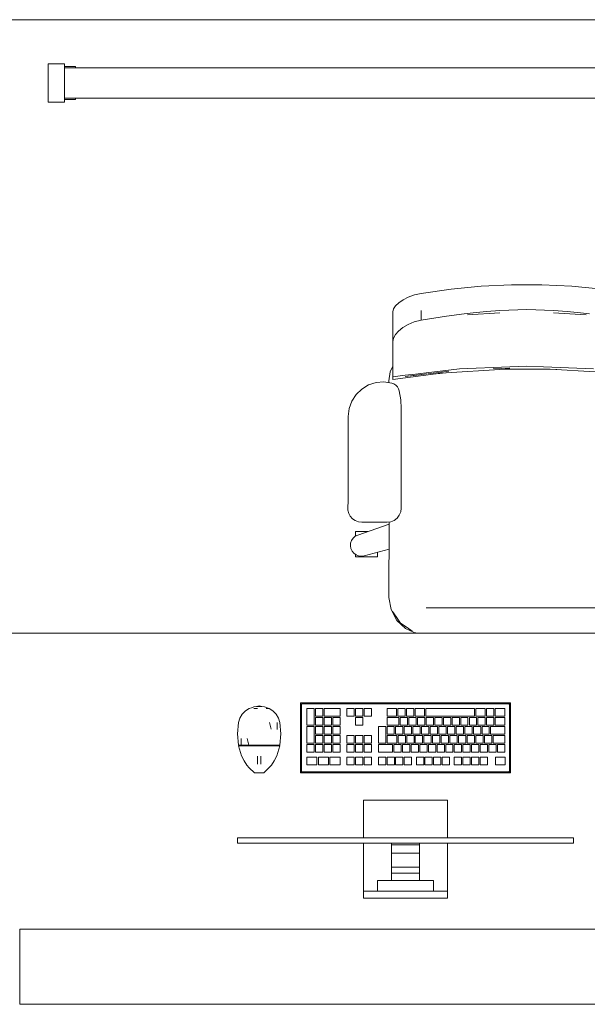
# Model space of a CAD drawing. Header units: millimetres. Extents: x 321 to 585, y -277 to 9.
# Tile 536 of 656: x 351.82 to 353.88, y -135.64 to -132.06. Entities that reach past the tile are written whole.
import ezdxf

# ---------------------------------------------------------------- set-up
doc = ezdxf.new("R2010")
doc.units = ezdxf.units.MM
doc.header["$MEASUREMENT"] = 0
doc.layers.get('0').update_dxf_attribs({"lineweight": 18})
for name, color, linetype, lineweight in [('IFC-Elemento construtivo genérico-Contorno', 253, 'Continuous', 5), ('IFC-Elemento de mobília-Contorno', 152, 'Continuous', 5), ('IFC-Janela-Contorno', 142, 'Continuous', 5), ('IFC-Laje-Contorno', 134, 'Continuous', 5), ('IFC-Viga-Contorno', 66, 'Continuous', 5)]:
    doc.layers.add(name, color=color, linetype=linetype, lineweight=lineweight)

msp = doc.modelspace()

# ---------------------------------------------------------------- linework, layer by layer
msp.add_line((375.2952, -132.0604), (344.7747, -132.0604))
at = {"layer": 'IFC-Elemento construtivo genérico-Contorno', "lineweight": 5}
for p, q in [((352.6574, -134.5591), (352.6664, -134.5558)), ((352.6664, -134.5558), (352.676, -134.5542)), ((352.676, -134.5542), (352.6853, -134.5526)), ((352.676, -134.5542), (352.6945, -134.5542)), ((352.6853, -134.5526), (352.6945, -134.5542)), ((352.6945, -134.5542), (352.7041, -134.5558)), ((352.7041, -134.5558), (352.7221, -134.5624)), ((352.8354, -134.5417), (352.8379, -134.5441)), ((352.8354, -134.7957), (352.8354, -134.5417)), ((352.8354, -134.5417), (353.5974, -134.5417)), ((352.8379, -134.5441), (352.8395, -134.5458)), ((352.8386, -134.548), (352.8392, -134.5465)), ((352.8386, -134.548), (352.8389, -134.5472)), ((352.8386, -134.7893), (352.8386, -134.548)), ((352.8389, -134.5472), (352.8392, -134.5465)), ((352.8392, -134.5465), (352.8395, -134.5458)), ((352.8395, -134.5458), (352.8418, -134.5448)), ((352.8395, -134.5458), (352.8409, -134.5452)), ((352.8409, -134.5452), (352.8413, -134.545)), ((352.8413, -134.545), (352.8418, -134.5448)), ((352.8418, -134.5448), (353.5911, -134.5448)), ((353.5911, -134.5448), (353.5919, -134.5452)), ((353.5911, -134.5448), (353.5926, -134.5455)), ((353.5919, -134.5452), (353.5933, -134.5458)), ((353.5926, -134.5455), (353.5933, -134.5458)), ((353.5933, -134.5458), (353.5949, -134.5441)), ((353.5933, -134.5458), (353.5939, -134.5472)), ((353.5933, -134.5458), (353.5942, -134.548)), ((353.5939, -134.5472), (353.5941, -134.5476)), ((353.5941, -134.5476), (353.5942, -134.548)), ((353.5942, -134.7893), (353.5942, -134.548)), ((353.5946, -134.5474), (353.5955, -134.5454)), ((353.5946, -134.5474), (353.5949, -134.5467)), ((353.5949, -134.5441), (353.5974, -134.5417)), ((353.5949, -134.5467), (353.5955, -134.5454)), ((353.5974, -134.7957), (353.5974, -134.5417)), ((352.6151, -134.5971), (352.6233, -134.5829)), ((352.6233, -134.5829), (352.6346, -134.5712)), ((352.6346, -134.5712), (352.639, -134.5684)), ((352.639, -134.5684), (352.6485, -134.5624)), ((352.6485, -134.5624), (352.6574, -134.5591)), ((352.6657, -134.5624), (352.6788, -134.5624)), ((352.6722, -134.5624), (352.6788, -134.5624)), ((352.7113, -134.5624), (352.7188, -134.5624)), ((352.7113, -134.5624), (352.7155, -134.5624)), ((352.7221, -134.5624), (352.7315, -134.5684)), ((352.7315, -134.5684), (352.7359, -134.5712)), ((352.7359, -134.5712), (352.7472, -134.5829)), ((352.7472, -134.5829), (352.7555, -134.5971)), ((352.8582, -134.6227), (352.8582, -134.5623)), ((352.8582, -134.5623), (352.8848, -134.5623)), ((352.8848, -134.6227), (352.8848, -134.5623)), ((352.8896, -134.5901), (352.8896, -134.5623)), ((352.8896, -134.5623), (352.9161, -134.5623)), ((352.8896, -134.5901), (352.9161, -134.5901)), ((352.9161, -134.5901), (352.9161, -134.5623)), ((352.9209, -134.5901), (352.9209, -134.5623)), ((352.9209, -134.5623), (352.9788, -134.5623)), ((352.9209, -134.5901), (352.9788, -134.5901)), ((352.9788, -134.5901), (352.9788, -134.5623)), ((353.0038, -134.5623), (353.0303, -134.5623)), ((353.0038, -134.5901), (353.0038, -134.5623)), ((353.0038, -134.5901), (353.0303, -134.5901)), ((353.0303, -134.5901), (353.0303, -134.5623)), ((353.0352, -134.5623), (353.0617, -134.5623)), ((353.0352, -134.5901), (353.0352, -134.5623)), ((353.0352, -134.5901), (353.0617, -134.5901)), ((353.0617, -134.5901), (353.0617, -134.5623)), ((353.0665, -134.5623), (353.093, -134.5623)), ((353.0665, -134.5901), (353.0665, -134.5623)), ((353.0665, -134.5901), (353.093, -134.5901)), ((353.093, -134.5901), (353.093, -134.5623)), ((353.1495, -134.5901), (353.1495, -134.5623)), ((353.1495, -134.5623), (353.1841, -134.5623)), ((353.1495, -134.5901), (353.1841, -134.5901)), ((353.1841, -134.5901), (353.1841, -134.5623)), ((353.1889, -134.5901), (353.1889, -134.5623)), ((353.1889, -134.5623), (353.2154, -134.5623)), ((353.1889, -134.5901), (353.2154, -134.5901)), ((353.2154, -134.5901), (353.2154, -134.5623)), ((353.2202, -134.5901), (353.2202, -134.5623)), ((353.2202, -134.5623), (353.2468, -134.5623)), ((353.2202, -134.5901), (353.2468, -134.5901)), ((353.2468, -134.5901), (353.2468, -134.5623)), ((353.2516, -134.5901), (353.2516, -134.5623)), ((353.2516, -134.5623), (353.286, -134.5623)), ((353.2516, -134.5901), (353.286, -134.5901)), ((353.286, -134.5901), (353.286, -134.5623)), ((353.2908, -134.5901), (353.2908, -134.5623)), ((353.2908, -134.5623), (353.4666, -134.5623)), ((353.2908, -134.5901), (353.4666, -134.5901)), ((353.4666, -134.5901), (353.4666, -134.5623)), ((353.4715, -134.5901), (353.4715, -134.5623)), ((353.4715, -134.5623), (353.5063, -134.5623)), ((353.4715, -134.5901), (353.5063, -134.5901)), ((353.5063, -134.5901), (353.5063, -134.5623)), ((353.5111, -134.5901), (353.5111, -134.5623)), ((353.5111, -134.5623), (353.5376, -134.5623)), ((353.5111, -134.5901), (353.5376, -134.5901)), ((353.5376, -134.5901), (353.5376, -134.5623)), ((353.5424, -134.5901), (353.5424, -134.5623)), ((353.5424, -134.5623), (353.5772, -134.5623)), ((353.5424, -134.5901), (353.5772, -134.5901)), ((353.5772, -134.5901), (353.5772, -134.5623)), ((352.6068, -134.654), (352.6104, -134.6127)), ((352.6104, -134.6127), (352.6151, -134.5971)), ((352.7227, -134.6127), (352.7283, -134.6367)), ((352.7501, -134.6127), (352.7505, -134.6377)), ((352.7555, -134.5971), (352.7601, -134.6127)), ((352.7601, -134.6127), (352.7637, -134.654)), ((352.8582, -134.6227), (352.8848, -134.6227)), ((352.8582, -134.6878), (352.8582, -134.6275)), ((352.8582, -134.6275), (352.8848, -134.6275)), ((352.8848, -134.6878), (352.8848, -134.6275)), ((352.8896, -134.6227), (352.8896, -134.5949)), ((352.8896, -134.5949), (352.9161, -134.5949)), ((352.8896, -134.6227), (352.9161, -134.6227)), ((352.8896, -134.6553), (352.8896, -134.6275)), ((352.8896, -134.6275), (352.9161, -134.6275)), ((352.9161, -134.6227), (352.9161, -134.5949)), ((352.9161, -134.6553), (352.9161, -134.6275)), ((352.9209, -134.6227), (352.9209, -134.5949)), ((352.9209, -134.5949), (352.9475, -134.5949)), ((352.9209, -134.6227), (352.9475, -134.6227)), ((352.9209, -134.6553), (352.9209, -134.6275)), ((352.9209, -134.6275), (352.9475, -134.6275)), ((352.9475, -134.6227), (352.9475, -134.5949)), ((352.9475, -134.6553), (352.9475, -134.6275)), ((352.9523, -134.6227), (352.9523, -134.5949)), ((352.9523, -134.5949), (352.9788, -134.5949)), ((352.9523, -134.6227), (352.9788, -134.6227)), ((352.9523, -134.6553), (352.9523, -134.6275)), ((352.9523, -134.6275), (352.9788, -134.6275)), ((352.9788, -134.6227), (352.9788, -134.5949)), ((352.9788, -134.6553), (352.9788, -134.6275)), ((353.0352, -134.6227), (353.0352, -134.5949)), ((353.0352, -134.5949), (353.0617, -134.5949)), ((353.0352, -134.6227), (353.0617, -134.6227)), ((353.0617, -134.6227), (353.0617, -134.5949)), ((353.1182, -134.6878), (353.1182, -134.6275)), ((353.1182, -134.6275), (353.1447, -134.6275)), ((353.1447, -134.6878), (353.1447, -134.6275)), ((353.1495, -134.6227), (353.1495, -134.5949)), ((353.1495, -134.5949), (353.1927, -134.5949)), ((353.1495, -134.6227), (353.1927, -134.6227)), ((353.1495, -134.6553), (353.1495, -134.6275)), ((353.1495, -134.6275), (353.176, -134.6275)), ((353.176, -134.6553), (353.176, -134.6275)), ((353.1809, -134.6553), (353.1809, -134.6275)), ((353.1809, -134.6275), (353.2074, -134.6275)), ((353.1927, -134.6227), (353.1927, -134.5949)), ((353.1975, -134.6227), (353.1975, -134.5949)), ((353.1975, -134.5949), (353.2241, -134.5949)), ((353.1975, -134.6227), (353.2241, -134.6227)), ((353.2074, -134.6553), (353.2074, -134.6275)), ((353.2122, -134.6553), (353.2122, -134.6275)), ((353.2122, -134.6275), (353.2387, -134.6275)), ((353.2241, -134.6227), (353.2241, -134.5949)), ((353.2289, -134.6227), (353.2289, -134.5949)), ((353.2289, -134.5949), (353.2554, -134.5949)), ((353.2289, -134.6227), (353.2554, -134.6227)), ((353.2387, -134.6553), (353.2387, -134.6275)), ((353.2436, -134.6553), (353.2436, -134.6275)), ((353.2436, -134.6275), (353.2701, -134.6275)), ((353.2554, -134.6227), (353.2554, -134.5949)), ((353.2602, -134.6227), (353.2602, -134.5949)), ((353.2602, -134.5949), (353.2868, -134.5949)), ((353.2602, -134.6227), (353.2868, -134.6227)), ((353.2701, -134.6553), (353.2701, -134.6275)), ((353.2749, -134.6553), (353.2749, -134.6275)), ((353.2749, -134.6275), (353.3015, -134.6275)), ((353.2868, -134.6227), (353.2868, -134.5949)), ((353.2916, -134.6227), (353.2916, -134.5949)), ((353.2916, -134.5949), (353.3181, -134.5949)), ((353.2916, -134.6227), (353.3181, -134.6227)), ((353.3015, -134.6553), (353.3015, -134.6275)), ((353.3063, -134.6553), (353.3063, -134.6275)), ((353.3063, -134.6275), (353.3328, -134.6275)), ((353.3181, -134.6227), (353.3181, -134.5949)), ((353.323, -134.6227), (353.323, -134.5949)), ((353.323, -134.5949), (353.3495, -134.5949)), ((353.323, -134.6227), (353.3495, -134.6227)), ((353.3328, -134.6553), (353.3328, -134.6275)), ((353.3376, -134.6553), (353.3376, -134.6275)), ((353.3376, -134.6275), (353.3642, -134.6275)), ((353.3495, -134.6227), (353.3495, -134.5949)), ((353.3543, -134.6227), (353.3543, -134.5949)), ((353.3543, -134.5949), (353.3808, -134.5949)), ((353.3543, -134.6227), (353.3808, -134.6227)), ((353.3642, -134.6553), (353.3642, -134.6275)), ((353.369, -134.6553), (353.369, -134.6275)), ((353.369, -134.6275), (353.3955, -134.6275)), ((353.3808, -134.6227), (353.3808, -134.5949)), ((353.3857, -134.6227), (353.3857, -134.5949)), ((353.3857, -134.5949), (353.4122, -134.5949)), ((353.3857, -134.6227), (353.4122, -134.6227)), ((353.3955, -134.6553), (353.3955, -134.6275)), ((353.4003, -134.6553), (353.4003, -134.6275)), ((353.4003, -134.6275), (353.4269, -134.6275)), ((353.4122, -134.6227), (353.4122, -134.5949)), ((353.417, -134.6227), (353.417, -134.5949)), ((353.417, -134.5949), (353.4435, -134.5949)), ((353.417, -134.6227), (353.4435, -134.6227)), ((353.4269, -134.6553), (353.4269, -134.6275)), ((353.4317, -134.6553), (353.4317, -134.6275)), ((353.4317, -134.6275), (353.4582, -134.6275)), ((353.4435, -134.6227), (353.4435, -134.5949)), ((353.4484, -134.6227), (353.4484, -134.5949)), ((353.4484, -134.5949), (353.4749, -134.5949)), ((353.4484, -134.6227), (353.4749, -134.6227)), ((353.4582, -134.6553), (353.4582, -134.6275)), ((353.4631, -134.6553), (353.4631, -134.6275)), ((353.4631, -134.6275), (353.4896, -134.6275)), ((353.4749, -134.6227), (353.4749, -134.5949)), ((353.4797, -134.6227), (353.4797, -134.5949)), ((353.4797, -134.5949), (353.5063, -134.5949)), ((353.4797, -134.6227), (353.5063, -134.6227)), ((353.4896, -134.6553), (353.4896, -134.6275)), ((353.4944, -134.6553), (353.4944, -134.6275)), ((353.4944, -134.6275), (353.5209, -134.6275)), ((353.5063, -134.6227), (353.5063, -134.5949)), ((353.5111, -134.6227), (353.5111, -134.5949)), ((353.5111, -134.5949), (353.5376, -134.5949)), ((353.5111, -134.6227), (353.5376, -134.6227)), ((353.5209, -134.6553), (353.5209, -134.6275)), ((353.5258, -134.6553), (353.5258, -134.6275)), ((353.5258, -134.6275), (353.5772, -134.6275)), ((353.5376, -134.6227), (353.5376, -134.5949)), ((353.5424, -134.6227), (353.5424, -134.5949)), ((353.5424, -134.5949), (353.5772, -134.5949)), ((353.5424, -134.6227), (353.5772, -134.6227)), ((353.5772, -134.6227), (353.5772, -134.5949)), ((353.5772, -134.6553), (353.5772, -134.6275)), ((352.6068, -134.654), (352.6101, -134.6953)), ((352.7604, -134.6953), (352.7637, -134.654)), ((352.8896, -134.6553), (352.9161, -134.6553)), ((352.8896, -134.6878), (352.8896, -134.6601)), ((352.8896, -134.6601), (352.9161, -134.6601)), ((352.9161, -134.6878), (352.9161, -134.6601)), ((352.9209, -134.6553), (352.9475, -134.6553)), ((352.9209, -134.6878), (352.9209, -134.6601)), ((352.9209, -134.6601), (352.9475, -134.6601)), ((352.9475, -134.6878), (352.9475, -134.6601)), ((352.9523, -134.6553), (352.9788, -134.6553)), ((352.9523, -134.6878), (352.9523, -134.6601)), ((352.9523, -134.6601), (352.9788, -134.6601)), ((352.9788, -134.6878), (352.9788, -134.6601)), ((353.0038, -134.6601), (353.0303, -134.6601)), ((353.0038, -134.6878), (353.0038, -134.6601)), ((353.0303, -134.6878), (353.0303, -134.6601)), ((353.0352, -134.6601), (353.0617, -134.6601)), ((353.0352, -134.6878), (353.0352, -134.6601)), ((353.0617, -134.6878), (353.0617, -134.6601)), ((353.0665, -134.6601), (353.093, -134.6601)), ((353.0665, -134.6878), (353.0665, -134.6601)), ((353.093, -134.6878), (353.093, -134.6601)), ((353.1495, -134.6553), (353.176, -134.6553)), ((353.1495, -134.6878), (353.1495, -134.6601)), ((353.1495, -134.6601), (353.1848, -134.6601)), ((353.1809, -134.6553), (353.2074, -134.6553)), ((353.1848, -134.6878), (353.1848, -134.6601)), ((353.1896, -134.6878), (353.1896, -134.6601)), ((353.1896, -134.6601), (353.2162, -134.6601)), ((353.2122, -134.6553), (353.2387, -134.6553)), ((353.2162, -134.6878), (353.2162, -134.6601)), ((353.221, -134.6878), (353.221, -134.6601)), ((353.221, -134.6601), (353.2475, -134.6601)), ((353.2436, -134.6553), (353.2701, -134.6553)), ((353.2475, -134.6878), (353.2475, -134.6601)), ((353.2523, -134.6878), (353.2523, -134.6601)), ((353.2523, -134.6601), (353.2789, -134.6601)), ((353.2749, -134.6553), (353.3015, -134.6553)), ((353.2789, -134.6878), (353.2789, -134.6601)), ((353.2837, -134.6878), (353.2837, -134.6601)), ((353.2837, -134.6601), (353.3102, -134.6601)), ((353.3063, -134.6553), (353.3328, -134.6553)), ((353.3102, -134.6878), (353.3102, -134.6601)), ((353.315, -134.6878), (353.315, -134.6601)), ((353.315, -134.6601), (353.3416, -134.6601)), ((353.3376, -134.6553), (353.3642, -134.6553)), ((353.3416, -134.6878), (353.3416, -134.6601)), ((353.3464, -134.6878), (353.3464, -134.6601)), ((353.3464, -134.6601), (353.3729, -134.6601)), ((353.369, -134.6553), (353.3955, -134.6553)), ((353.3729, -134.6878), (353.3729, -134.6601)), ((353.3778, -134.6878), (353.3778, -134.6601)), ((353.3778, -134.6601), (353.4043, -134.6601)), ((353.4003, -134.6553), (353.4269, -134.6553)), ((353.4043, -134.6878), (353.4043, -134.6601)), ((353.4091, -134.6878), (353.4091, -134.6601)), ((353.4091, -134.6601), (353.4356, -134.6601)), ((353.4317, -134.6553), (353.4582, -134.6553)), ((353.4356, -134.6878), (353.4356, -134.6601)), ((353.4405, -134.6878), (353.4405, -134.6601)), ((353.4405, -134.6601), (353.467, -134.6601)), ((353.4631, -134.6553), (353.4896, -134.6553)), ((353.467, -134.6878), (353.467, -134.6601)), ((353.4718, -134.6878), (353.4718, -134.6601)), ((353.4718, -134.6601), (353.4983, -134.6601)), ((353.4944, -134.6553), (353.5209, -134.6553)), ((353.4983, -134.6878), (353.4983, -134.6601)), ((353.5032, -134.6878), (353.5032, -134.6601)), ((353.5032, -134.6601), (353.5297, -134.6601)), ((353.5258, -134.6553), (353.5772, -134.6553)), ((353.5297, -134.6878), (353.5297, -134.6601)), ((353.5345, -134.6878), (353.5345, -134.6601)), ((353.5345, -134.6601), (353.5772, -134.6601)), ((353.5772, -134.6878), (353.5772, -134.6601)), ((352.6101, -134.6953), (352.6152, -134.6953)), ((352.6104, -134.697), (352.6215, -134.7342)), ((352.6104, -134.697), (352.6204, -134.697)), ((352.612, -134.697), (352.612, -134.6953)), ((352.6145, -134.697), (352.6169, -134.697)), ((352.6152, -134.6953), (352.6202, -134.6953)), ((352.6169, -134.697), (352.6194, -134.697)), ((352.6194, -134.697), (352.6218, -134.697)), ((352.62, -134.6704), (352.6202, -134.6953)), ((352.6202, -134.6953), (352.6339, -134.6953)), ((352.6204, -134.697), (352.6341, -134.697)), ((352.6218, -134.697), (352.6218, -134.6953)), ((352.6285, -134.697), (352.6352, -134.697)), ((352.6339, -134.6953), (352.6477, -134.6953)), ((352.6341, -134.697), (352.6478, -134.697)), ((352.6419, -134.697), (352.6486, -134.697)), ((352.6421, -134.6713), (352.6477, -134.6953)), ((352.6477, -134.6953), (352.6665, -134.6953)), ((352.6478, -134.697), (352.6665, -134.697)), ((352.6578, -134.697), (352.6669, -134.697)), ((352.6665, -134.6953), (352.6853, -134.6953)), ((352.6665, -134.697), (352.6853, -134.697)), ((352.6761, -134.697), (352.6853, -134.697)), ((352.6853, -134.697), (352.6853, -134.6953)), ((352.6853, -134.6953), (352.704, -134.6953)), ((352.6853, -134.697), (352.704, -134.697)), ((352.6853, -134.697), (352.6944, -134.697)), ((352.7036, -134.697), (352.7127, -134.697)), ((352.704, -134.6953), (352.7228, -134.6953)), ((352.704, -134.697), (352.7227, -134.697)), ((352.7219, -134.697), (352.7286, -134.697)), ((352.7227, -134.697), (352.7364, -134.697)), ((352.7228, -134.6953), (352.7366, -134.6953)), ((352.7353, -134.697), (352.742, -134.697)), ((352.7364, -134.697), (352.7501, -134.697)), ((352.7366, -134.6953), (352.7503, -134.6953)), ((352.7487, -134.697), (352.7487, -134.6953)), ((352.7487, -134.697), (352.7511, -134.697)), ((352.7491, -134.7342), (352.7601, -134.697)), ((352.7501, -134.697), (352.7601, -134.697)), ((352.7503, -134.6953), (352.7554, -134.6953)), ((352.7511, -134.697), (352.7536, -134.697)), ((352.7536, -134.697), (352.7551, -134.697)), ((352.7551, -134.697), (352.7568, -134.697)), ((352.7554, -134.6953), (352.7604, -134.6953)), ((352.7585, -134.697), (352.7585, -134.6953)), ((352.8582, -134.6878), (352.8848, -134.6878)), ((352.8582, -134.7204), (352.8582, -134.6927)), ((352.8582, -134.6927), (352.8848, -134.6927)), ((352.8848, -134.7204), (352.8848, -134.6927)), ((352.8896, -134.6878), (352.9161, -134.6878)), ((352.8896, -134.7204), (352.8896, -134.6927)), ((352.8896, -134.6927), (352.9161, -134.6927)), ((352.9161, -134.7204), (352.9161, -134.6927)), ((352.9209, -134.6878), (352.9475, -134.6878)), ((352.9209, -134.7204), (352.9209, -134.6927)), ((352.9209, -134.6927), (352.9475, -134.6927)), ((352.9475, -134.7204), (352.9475, -134.6927)), ((352.9523, -134.6878), (352.9788, -134.6878)), ((352.9523, -134.7204), (352.9523, -134.6927)), ((352.9523, -134.6927), (352.9788, -134.6927)), ((352.9788, -134.7204), (352.9788, -134.6927)), ((353.0038, -134.6878), (353.0303, -134.6878)), ((353.0038, -134.7204), (353.0038, -134.6927)), ((353.0038, -134.6927), (353.0303, -134.6927)), ((353.0303, -134.7204), (353.0303, -134.6927)), ((353.0352, -134.6878), (353.0617, -134.6878)), ((353.0352, -134.7204), (353.0352, -134.6927)), ((353.0352, -134.6927), (353.0617, -134.6927)), ((353.0617, -134.7204), (353.0617, -134.6927)), ((353.0665, -134.6878), (353.093, -134.6878)), ((353.0665, -134.7204), (353.0665, -134.6927)), ((353.0665, -134.6927), (353.093, -134.6927)), ((353.093, -134.7204), (353.093, -134.6927)), ((353.1182, -134.6878), (353.1447, -134.6878)), ((353.1182, -134.7204), (353.1182, -134.6927)), ((353.1182, -134.6927), (353.1696, -134.6927)), ((353.1495, -134.6878), (353.1848, -134.6878)), ((353.1696, -134.7204), (353.1696, -134.6927)), ((353.1744, -134.7204), (353.1744, -134.6927)), ((353.1744, -134.6927), (353.2009, -134.6927)), ((353.1896, -134.6878), (353.2162, -134.6878)), ((353.2009, -134.7204), (353.2009, -134.6927)), ((353.2057, -134.7204), (353.2057, -134.6927)), ((353.2057, -134.6927), (353.2323, -134.6927)), ((353.221, -134.6878), (353.2475, -134.6878)), ((353.2323, -134.7204), (353.2323, -134.6927)), ((353.2371, -134.7204), (353.2371, -134.6927)), ((353.2371, -134.6927), (353.2636, -134.6927)), ((353.2523, -134.6878), (353.2789, -134.6878)), ((353.2636, -134.7204), (353.2636, -134.6927)), ((353.2684, -134.7204), (353.2684, -134.6927)), ((353.2684, -134.6927), (353.295, -134.6927)), ((353.2837, -134.6878), (353.3102, -134.6878)), ((353.295, -134.7204), (353.295, -134.6927)), ((353.2998, -134.7204), (353.2998, -134.6927)), ((353.2998, -134.6927), (353.3263, -134.6927)), ((353.315, -134.6878), (353.3416, -134.6878)), ((353.3263, -134.7204), (353.3263, -134.6927)), ((353.3312, -134.7204), (353.3312, -134.6927)), ((353.3312, -134.6927), (353.3577, -134.6927)), ((353.3464, -134.6878), (353.3729, -134.6878)), ((353.3577, -134.7204), (353.3577, -134.6927)), ((353.3625, -134.7204), (353.3625, -134.6927)), ((353.3625, -134.6927), (353.389, -134.6927)), ((353.3778, -134.6878), (353.4043, -134.6878)), ((353.389, -134.7204), (353.389, -134.6927)), ((353.3939, -134.7204), (353.3939, -134.6927)), ((353.3939, -134.6927), (353.4204, -134.6927)), ((353.4091, -134.6878), (353.4356, -134.6878)), ((353.4204, -134.7204), (353.4204, -134.6927)), ((353.4252, -134.7204), (353.4252, -134.6927)), ((353.4252, -134.6927), (353.4517, -134.6927)), ((353.4405, -134.6878), (353.467, -134.6878)), ((353.4517, -134.7204), (353.4517, -134.6927)), ((353.4566, -134.7204), (353.4566, -134.6927)), ((353.4566, -134.6927), (353.4831, -134.6927)), ((353.4718, -134.6878), (353.4983, -134.6878)), ((353.4831, -134.7204), (353.4831, -134.6927)), ((353.4879, -134.7204), (353.4879, -134.6927)), ((353.4879, -134.6927), (353.5145, -134.6927)), ((353.5032, -134.6878), (353.5297, -134.6878)), ((353.5145, -134.7204), (353.5145, -134.6927)), ((353.5193, -134.7204), (353.5193, -134.6927)), ((353.5193, -134.6927), (353.5458, -134.6927)), ((353.5345, -134.6878), (353.5772, -134.6878)), ((353.5458, -134.7204), (353.5458, -134.6927)), ((353.5506, -134.7204), (353.5506, -134.6927)), ((353.5506, -134.6927), (353.5772, -134.6927)), ((353.5772, -134.7204), (353.5772, -134.6927)), ((352.6215, -134.7342), (352.631, -134.7515)), ((352.6792, -134.7398), (352.6792, -134.7351)), ((352.6919, -134.7398), (352.6919, -134.7351)), ((352.7395, -134.7515), (352.7491, -134.7342)), ((352.8582, -134.7204), (352.8848, -134.7204)), ((352.8896, -134.7204), (352.9161, -134.7204)), ((352.9209, -134.7204), (352.9475, -134.7204)), ((352.9523, -134.7204), (352.9788, -134.7204)), ((353.0038, -134.7204), (353.0303, -134.7204)), ((353.0352, -134.7204), (353.0617, -134.7204)), ((353.0665, -134.7204), (353.093, -134.7204)), ((353.1182, -134.7204), (353.1696, -134.7204)), ((353.1744, -134.7204), (353.2009, -134.7204)), ((353.2057, -134.7204), (353.2323, -134.7204)), ((353.2371, -134.7204), (353.2636, -134.7204)), ((353.2684, -134.7204), (353.295, -134.7204)), ((353.2998, -134.7204), (353.3263, -134.7204)), ((353.3312, -134.7204), (353.3577, -134.7204)), ((353.3625, -134.7204), (353.389, -134.7204)), ((353.3939, -134.7204), (353.4204, -134.7204)), ((353.4252, -134.7204), (353.4517, -134.7204)), ((353.4566, -134.7204), (353.4831, -134.7204)), ((353.4879, -134.7204), (353.5145, -134.7204)), ((353.5193, -134.7204), (353.5458, -134.7204)), ((353.5506, -134.7204), (353.5772, -134.7204)), ((352.631, -134.7515), (352.641, -134.7677)), ((352.641, -134.7677), (352.6495, -134.7773)), ((352.6792, -134.7449), (352.6792, -134.7398)), ((352.6792, -134.75), (352.6792, -134.7449)), ((352.6792, -134.7547), (352.6792, -134.75)), ((352.6792, -134.7588), (352.6792, -134.7547)), ((352.6792, -134.7619), (352.6792, -134.7588)), ((352.6792, -134.7639), (352.6792, -134.7619)), ((352.6792, -134.7646), (352.6792, -134.7639)), ((352.6919, -134.7449), (352.6919, -134.7398)), ((352.6919, -134.75), (352.6919, -134.7449)), ((352.6919, -134.7547), (352.6919, -134.75)), ((352.6919, -134.7588), (352.6919, -134.7547)), ((352.6919, -134.7619), (352.6919, -134.7588)), ((352.6919, -134.7639), (352.6919, -134.7619)), ((352.6919, -134.7646), (352.6919, -134.7639)), ((352.721, -134.7773), (352.7295, -134.7677)), ((352.7295, -134.7677), (352.7395, -134.7515)), ((352.8582, -134.7386), (352.895, -134.7386)), ((352.8582, -134.7664), (352.8582, -134.7386)), ((352.8582, -134.7664), (352.895, -134.7664)), ((352.895, -134.7664), (352.895, -134.7386)), ((352.9002, -134.7386), (352.9369, -134.7386)), ((352.9002, -134.7664), (352.9002, -134.7386)), ((352.9002, -134.7664), (352.9369, -134.7664)), ((352.9369, -134.7664), (352.9369, -134.7386)), ((352.9421, -134.7664), (352.9421, -134.7386)), ((352.9421, -134.7386), (352.9788, -134.7386)), ((352.9421, -134.7664), (352.9788, -134.7664)), ((352.9788, -134.7664), (352.9788, -134.7386)), ((353.0038, -134.7664), (353.0038, -134.7386)), ((353.0038, -134.7386), (353.0303, -134.7386)), ((353.0038, -134.7664), (353.0303, -134.7664)), ((353.0303, -134.7664), (353.0303, -134.7386)), ((353.0352, -134.7664), (353.0352, -134.7386)), ((353.0352, -134.7386), (353.0617, -134.7386)), ((353.0352, -134.7664), (353.0617, -134.7664)), ((353.0617, -134.7664), (353.0617, -134.7386)), ((353.0665, -134.7664), (353.0665, -134.7386)), ((353.0665, -134.7386), (353.093, -134.7386)), ((353.0665, -134.7664), (353.093, -134.7664)), ((353.093, -134.7664), (353.093, -134.7386)), ((353.1182, -134.7664), (353.1182, -134.7386)), ((353.1182, -134.7386), (353.1447, -134.7386)), ((353.1182, -134.7664), (353.1447, -134.7664)), ((353.1447, -134.7664), (353.1447, -134.7386)), ((353.1496, -134.7664), (353.1496, -134.7386)), ((353.1496, -134.7386), (353.1761, -134.7386)), ((353.1496, -134.7664), (353.1761, -134.7664)), ((353.1761, -134.7664), (353.1761, -134.7386)), ((353.1809, -134.7664), (353.1809, -134.7386)), ((353.1809, -134.7386), (353.2074, -134.7386)), ((353.1809, -134.7664), (353.2074, -134.7664)), ((353.2074, -134.7664), (353.2074, -134.7386)), ((353.2123, -134.7664), (353.2123, -134.7386)), ((353.2123, -134.7386), (353.2388, -134.7386)), ((353.2123, -134.7664), (353.2388, -134.7664)), ((353.2388, -134.7664), (353.2388, -134.7386)), ((353.256, -134.7664), (353.256, -134.7386)), ((353.256, -134.7386), (353.2826, -134.7386)), ((353.256, -134.7664), (353.2826, -134.7664)), ((353.2826, -134.7664), (353.2826, -134.7386)), ((353.2874, -134.7664), (353.2874, -134.7386)), ((353.2874, -134.7386), (353.3139, -134.7386)), ((353.2874, -134.7664), (353.3139, -134.7664)), ((353.3139, -134.7664), (353.3139, -134.7386)), ((353.3187, -134.7664), (353.3187, -134.7386)), ((353.3187, -134.7386), (353.3453, -134.7386)), ((353.3187, -134.7664), (353.3453, -134.7664)), ((353.3453, -134.7664), (353.3453, -134.7386)), ((353.3501, -134.7664), (353.3501, -134.7386)), ((353.3501, -134.7386), (353.3766, -134.7386)), ((353.3501, -134.7664), (353.3766, -134.7664)), ((353.3766, -134.7664), (353.3766, -134.7386)), ((353.3939, -134.7664), (353.3939, -134.7386)), ((353.3939, -134.7386), (353.4204, -134.7386)), ((353.3939, -134.7664), (353.4204, -134.7664)), ((353.4204, -134.7664), (353.4204, -134.7386)), ((353.4252, -134.7664), (353.4252, -134.7386)), ((353.4252, -134.7386), (353.4517, -134.7386)), ((353.4252, -134.7664), (353.4517, -134.7664)), ((353.4517, -134.7664), (353.4517, -134.7386)), ((353.4566, -134.7664), (353.4566, -134.7386)), ((353.4566, -134.7386), (353.4831, -134.7386)), ((353.4566, -134.7664), (353.4831, -134.7664)), ((353.4831, -134.7664), (353.4831, -134.7386)), ((353.4879, -134.7664), (353.4879, -134.7386)), ((353.4879, -134.7386), (353.5145, -134.7386)), ((353.4879, -134.7664), (353.5145, -134.7664)), ((353.5145, -134.7664), (353.5145, -134.7386)), ((353.5428, -134.7664), (353.5428, -134.7386)), ((353.5428, -134.7386), (353.5781, -134.7386)), ((353.5428, -134.7664), (353.5781, -134.7664)), ((353.5781, -134.7664), (353.5781, -134.7386)), ((352.6495, -134.7773), (352.6679, -134.7957)), ((352.6679, -134.7957), (352.6703, -134.7957)), ((352.6703, -134.7957), (352.6727, -134.7957)), ((352.6727, -134.7957), (352.6747, -134.7957)), ((352.6747, -134.7957), (352.6766, -134.7957)), ((352.6766, -134.7957), (352.6809, -134.7957)), ((352.6809, -134.7957), (352.6853, -134.7957)), ((352.6853, -134.7957), (352.6896, -134.7957)), ((352.6896, -134.7957), (352.6939, -134.7957)), ((352.6939, -134.7957), (352.6958, -134.7957)), ((352.6958, -134.7957), (352.6978, -134.7957)), ((352.6978, -134.7957), (352.7002, -134.7957)), ((352.7002, -134.7957), (352.7026, -134.7957)), ((352.7026, -134.7957), (352.721, -134.7773)), ((352.8354, -134.7957), (352.8379, -134.7932)), ((352.8354, -134.7957), (353.5974, -134.7957)), ((352.8379, -134.7906), (352.8386, -134.7893)), ((352.8379, -134.7906), (352.8383, -134.79)), ((352.8379, -134.7932), (352.8395, -134.7916)), ((352.8383, -134.79), (352.8386, -134.7893)), ((352.8386, -134.7893), (352.8395, -134.7916)), ((352.8386, -134.7893), (352.8389, -134.7901)), ((352.8395, -134.7916), (352.8402, -134.7919)), ((352.8402, -134.7919), (352.8418, -134.7925)), ((352.8402, -134.7919), (352.8409, -134.7921)), ((352.8409, -134.7921), (352.8418, -134.7925)), ((352.8418, -134.7925), (353.5911, -134.7925)), ((353.5911, -134.7925), (353.5933, -134.7916)), ((353.5917, -134.7928), (353.5924, -134.7931)), ((353.5924, -134.7931), (353.5937, -134.7938)), ((353.5933, -134.7916), (353.5936, -134.7908)), ((353.5933, -134.7916), (353.5949, -134.7932)), ((353.5936, -134.7908), (353.5942, -134.7893)), ((353.5936, -134.7908), (353.5939, -134.7901)), ((353.5939, -134.7901), (353.5942, -134.7893)), ((353.5942, -134.7893), (353.5949, -134.7906)), ((353.5942, -134.7893), (353.5955, -134.7919)), ((353.5949, -134.7932), (353.5974, -134.7957)), ((353.064, -135.0322), (353.064, -134.8949)), ((353.064, -134.8949), (353.3688, -134.8949)), ((353.3688, -135.0322), (353.3688, -134.8949)), ((352.6068, -135.0322), (352.6072, -135.0322)), ((352.6068, -135.0512), (352.6068, -135.0322)), ((352.6068, -135.0512), (352.6072, -135.0512)), ((352.6072, -135.0322), (352.6085, -135.0322)), ((352.6072, -135.0512), (352.6085, -135.0512)), ((352.6085, -135.0322), (352.6105, -135.0322)), ((352.6085, -135.0512), (352.6105, -135.0512)), ((352.6105, -135.0322), (352.6132, -135.0322)), ((352.6105, -135.0512), (352.6132, -135.0512)), ((352.6132, -135.0322), (352.6162, -135.0322)), ((352.6132, -135.0512), (352.6162, -135.0512)), ((352.6162, -135.0322), (352.6195, -135.0322)), ((352.6162, -135.0512), (352.6195, -135.0512)), ((352.6195, -135.0322), (353.8133, -135.0322)), ((352.6195, -135.0512), (353.8133, -135.0512)), ((353.064, -135.2124), (353.064, -135.0512)), ((353.1656, -135.0576), (353.1656, -135.0512)), ((353.1656, -135.0576), (353.2672, -135.0576)), ((353.1656, -135.0878), (353.1656, -135.0576)), ((353.2672, -135.0576), (353.2672, -135.0512)), ((353.2672, -135.0878), (353.2672, -135.0576)), ((353.3688, -135.2124), (353.3688, -135.0512)), ((353.8133, -135.0322), (353.8166, -135.0322)), ((353.8133, -135.0512), (353.8166, -135.0512)), ((353.8166, -135.0322), (353.8197, -135.0322)), ((353.8166, -135.0512), (353.8197, -135.0512)), ((353.8197, -135.0322), (353.8223, -135.0322)), ((353.8197, -135.0512), (353.8223, -135.0512)), ((353.8223, -135.0322), (353.8243, -135.0322)), ((353.8223, -135.0512), (353.8243, -135.0512)), ((353.8243, -135.0322), (353.8256, -135.0322)), ((353.8243, -135.0512), (353.8256, -135.0512)), ((353.8256, -135.0322), (353.826, -135.0322)), ((353.8256, -135.0512), (353.826, -135.0512)), ((353.826, -135.0512), (353.826, -135.0322)), ((353.1656, -135.1378), (353.1656, -135.0878)), ((353.1656, -135.0878), (353.2672, -135.0878)), ((353.2672, -135.1378), (353.2672, -135.0878)), ((353.1656, -135.1597), (353.1656, -135.1378)), ((353.1656, -135.1378), (353.2672, -135.1378)), ((353.1656, -135.1597), (353.2672, -135.1597)), ((353.1656, -135.1665), (353.1656, -135.1597)), ((353.2672, -135.1597), (353.2672, -135.1378)), ((353.2672, -135.1665), (353.2672, -135.158)), ((353.1148, -135.2251), (353.1148, -135.187)), ((353.1148, -135.187), (353.318, -135.187)), ((353.1656, -135.1757), (353.1656, -135.1665)), ((353.1656, -135.187), (353.1656, -135.1757)), ((353.2672, -135.1757), (353.2672, -135.1665)), ((353.2672, -135.187), (353.2672, -135.1757)), ((353.318, -135.2251), (353.318, -135.187)), ((353.064, -135.2157), (353.064, -135.2124)), ((353.064, -135.2187), (353.064, -135.2157)), ((353.064, -135.2214), (353.064, -135.2187)), ((353.064, -135.2234), (353.064, -135.2214)), ((353.064, -135.2246), (353.064, -135.2234)), ((353.064, -135.2251), (353.064, -135.2246)), ((353.064, -135.2505), (353.064, -135.2251)), ((353.064, -135.2251), (353.3688, -135.2251)), ((353.3688, -135.2157), (353.3688, -135.2124)), ((353.3688, -135.2187), (353.3688, -135.2157)), ((353.3688, -135.2214), (353.3688, -135.2187)), ((353.3688, -135.2234), (353.3688, -135.2214)), ((353.3688, -135.2246), (353.3688, -135.2234)), ((353.3688, -135.2251), (353.3688, -135.2246)), ((353.3688, -135.2505), (353.3688, -135.2251)), ((353.064, -135.2505), (353.3688, -135.2505))]:
    msp.add_line(p, q, dxfattribs=at)
at = {"layer": 'IFC-Elemento de mobília-Contorno', "color": 7, "lineweight": 5}
for p, q in [((353.2491, -133.0602), (353.2737, -133.0546)), ((353.2737, -133.0546), (353.3821, -133.0388)), ((353.3821, -133.0388), (353.4914, -133.0282)), ((353.4914, -133.0282), (353.6013, -133.0229)), ((353.6013, -133.0229), (353.7113, -133.0229)), ((353.7113, -133.0229), (353.8211, -133.0282)), ((353.8211, -133.0282), (353.9304, -133.0388)), ((353.1807, -133.0998), (353.1922, -133.0887)), ((353.1922, -133.0887), (353.2077, -133.078)), ((353.2077, -133.078), (353.2268, -133.0683)), ((353.2268, -133.0683), (353.2491, -133.0602)), ((353.1711, -133.121), (353.1735, -133.1107)), ((353.1711, -133.229), (353.1711, -133.121)), ((353.1735, -133.1107), (353.1807, -133.0998)), ((353.2737, -133.1517), (353.2737, -133.1163)), ((353.4297, -133.1288), (353.4623, -133.1247)), ((353.4418, -133.1323), (353.5597, -133.1253)), ((353.4623, -133.1247), (353.5108, -133.1203)), ((353.5108, -133.1203), (353.5594, -133.116)), ((353.5594, -133.116), (353.6569, -133.1128)), ((353.6569, -133.1128), (353.7544, -133.116)), ((353.7541, -133.1253), (353.8131, -133.1289)), ((353.7541, -133.1253), (353.872, -133.1324)), ((353.7544, -133.116), (353.803, -133.1204)), ((353.803, -133.1204), (353.8515, -133.1247)), ((353.8515, -133.1247), (353.8841, -133.1289)), ((353.2262, -133.1675), (353.2486, -133.1582)), ((353.2486, -133.1582), (353.2737, -133.1517)), ((353.2737, -133.1517), (353.3196, -133.1438)), ((353.3196, -133.1438), (353.3657, -133.1369)), ((353.3657, -133.1369), (353.4297, -133.1288)), ((353.8131, -133.1289), (353.872, -133.1324)), ((353.1805, -133.204), (353.1918, -133.1911)), ((353.1918, -133.1911), (353.2071, -133.1787)), ((353.2071, -133.1787), (353.2262, -133.1675)), ((353.1711, -133.229), (353.1735, -133.2168)), ((353.1711, -133.2641), (353.1711, -133.229)), ((353.1735, -133.2168), (353.1805, -133.204)), ((353.1711, -133.2938), (353.1711, -133.2641)), ((353.1711, -133.318), (353.1711, -133.2938)), ((353.1563, -133.3715), (353.1615, -133.3389)), ((353.1615, -133.3389), (353.1711, -133.3182)), ((353.1711, -133.3365), (353.1711, -133.318)), ((353.1711, -133.3493), (353.1711, -133.3365)), ((353.292, -133.3428), (353.3525, -133.3355)), ((353.2975, -133.3465), (353.3744, -133.3372)), ((353.336, -133.3418), (353.3744, -133.3372)), ((353.345, -133.3446), (353.5786, -133.3296)), ((353.3525, -133.3355), (353.4129, -133.3283)), ((353.4129, -133.3283), (353.4738, -133.3259)), ((353.4738, -133.3259), (353.5346, -133.3235)), ((353.5346, -133.3235), (353.5955, -133.321)), ((353.5346, -133.3278), (353.5955, -133.3254)), ((353.5786, -133.3296), (353.7421, -133.3298)), ((353.5955, -133.321), (353.6563, -133.3186)), ((353.6563, -133.3186), (353.7171, -133.321)), ((353.7171, -133.321), (353.778, -133.3235)), ((353.7364, -133.3298), (353.7664, -133.3312)), ((353.7421, -133.3298), (353.9052, -133.3389)), ((353.778, -133.3235), (353.8388, -133.3259)), ((353.8388, -133.3259), (353.8997, -133.3283)), ((353.1098, -133.3783), (353.1383, -133.376)), ((353.1383, -133.376), (353.1667, -133.3803)), ((353.1563, -133.3715), (353.1563, -133.3787)), ((353.1711, -133.3677), (353.345, -133.3446)), ((353.1711, -133.3562), (353.1711, -133.3493)), ((353.1711, -133.3578), (353.215, -133.352)), ((353.1711, -133.3572), (353.1711, -133.3562)), ((353.1711, -133.3578), (353.1711, -133.3572)), ((353.1711, -133.3582), (353.1711, -133.3578)), ((353.1711, -133.3616), (353.1711, -133.3582)), ((353.1711, -133.3663), (353.1711, -133.3616)), ((353.1711, -133.3677), (353.1711, -133.3663)), ((353.215, -133.3563), (353.2938, -133.3469)), ((353.215, -133.352), (353.2535, -133.3474)), ((353.215, -133.3563), (353.259, -133.3511)), ((353.2535, -133.3474), (353.292, -133.3428)), ((353.259, -133.3511), (353.2938, -133.3469)), ((353.2975, -133.3465), (353.336, -133.3418)), ((353.3304, -133.3465), (353.3621, -133.3435)), ((353.0372, -133.4217), (353.0579, -133.4018)), ((353.0579, -133.4018), (353.0825, -133.387)), ((353.0825, -133.387), (353.1098, -133.3783)), ((353.1667, -133.3803), (353.1744, -133.3833)), ((353.1744, -133.3833), (353.1813, -133.3879)), ((353.1813, -133.3879), (353.187, -133.394)), ((353.187, -133.394), (353.1913, -133.4011)), ((353.1913, -133.4011), (353.194, -133.4089)), ((353.194, -133.4089), (353.1991, -133.4405)), ((353.012, -133.4727), (353.0217, -133.4457)), ((353.0217, -133.4457), (353.0372, -133.4217)), ((353.1991, -133.4405), (353.2008, -133.4725)), ((353.0087, -133.5012), (353.012, -133.4727)), ((353.2008, -133.8347), (353.2008, -133.4725)), ((353.0087, -133.7944), (353.0087, -133.5012)), ((353.0083, -133.812), (353.0087, -133.7944)), ((353.007, -133.8296), (353.0083, -133.812)), ((353.007, -133.8296), (353.0072, -133.8417)), ((353.0072, -133.8417), (353.0103, -133.8534)), ((353.1991, -133.8479), (353.2008, -133.8347)), ((353.0103, -133.8534), (353.016, -133.864)), ((353.016, -133.864), (353.0242, -133.873)), ((353.0242, -133.873), (353.0342, -133.8798)), ((353.1754, -133.8787), (353.1859, -133.8706)), ((353.1859, -133.8706), (353.194, -133.8601)), ((353.194, -133.8601), (353.1991, -133.8479)), ((353.0342, -133.8798), (353.0455, -133.8841)), ((353.043, -133.9322), (353.1571, -133.8926)), ((353.0455, -133.8841), (353.0575, -133.8855)), ((353.0575, -133.8855), (353.15, -133.8855)), ((353.15, -133.8855), (353.1632, -133.8838)), ((353.1563, -134.1589), (353.1572, -133.8846)), ((353.1632, -133.8838), (353.1754, -133.8787)), ((353.0207, -133.9516), (353.0264, -133.9433)), ((353.0264, -133.9433), (353.034, -133.9367)), ((353.034, -133.9367), (353.043, -133.9322)), ((353.0353, -133.9205), (353.0353, -133.919)), ((353.0353, -133.919), (353.0811, -133.919)), ((353.0353, -133.9251), (353.0353, -133.9205)), ((353.0353, -133.9324), (353.0353, -133.9251)), ((353.0353, -133.936), (353.0353, -133.9324)), ((353.0165, -133.9712), (353.0174, -133.9611)), ((353.0165, -133.9712), (353.0182, -133.9811)), ((353.0174, -133.9611), (353.0207, -133.9516)), ((353.0182, -133.9811), (353.0224, -133.9903)), ((353.0663, -134.0077), (353.1568, -133.9832)), ((353.0224, -133.9903), (353.0288, -133.9981)), ((353.0288, -133.9981), (353.0369, -134.0041)), ((353.0353, -134.0045), (353.0353, -134.0029)), ((353.0353, -134.0091), (353.0353, -134.0045)), ((353.0353, -134.0107), (353.0353, -134.0091)), ((353.0353, -134.0107), (353.1146, -134.0107)), ((353.0369, -134.0041), (353.0463, -134.0078)), ((353.0463, -134.0078), (353.0563, -134.009)), ((353.0563, -134.009), (353.0663, -134.0077)), ((353.1146, -133.9972), (353.1146, -133.9946)), ((353.1146, -134.0045), (353.1146, -133.9972)), ((353.1146, -134.0091), (353.1146, -134.0045)), ((353.1146, -134.0107), (353.1146, -134.0091)), ((353.1563, -134.1589), (353.165, -134.2029)), ((353.2916, -134.1958), (354.0282, -134.1958)), ((353.165, -134.2029), (353.1855, -134.242)), ((353.1699, -134.2093), (353.1842, -134.2307)), ((353.1699, -134.2093), (353.1985, -134.2521)), ((353.1842, -134.2307), (353.1985, -134.2521)), ((353.1855, -134.242), (353.2164, -134.2714)), ((353.1985, -134.2521), (353.2227, -134.2684)), ((353.2227, -134.2684), (353.2412, -134.2806)), ((353.2164, -134.2714), (353.2476, -134.2856)), ((353.2476, -134.2856), (353.2603, -134.2881))]:
    msp.add_line(p, q, dxfattribs=at)
at = {"layer": 'IFC-Janela-Contorno', "color": 7, "lineweight": 5}
for p, q in [((351.9187, -132.2205), (351.9268, -132.2205)), ((351.9187, -132.3422), (351.9187, -132.2205)), ((351.9268, -132.2205), (351.9787, -132.2205)), ((351.9787, -132.2355), (351.9787, -132.2205)), ((351.9787, -132.2305), (352.015, -132.2305)), ((351.9787, -132.2355), (351.9787, -132.2305)), ((352.015, -132.2305), (352.0187, -132.2305)), ((352.0187, -132.2355), (352.0187, -132.2305)), ((351.9787, -132.2355), (355.8587, -132.2355)), ((351.9787, -132.3455), (351.9787, -132.2355)), ((351.9187, -132.3605), (351.9187, -132.3422)), ((351.9187, -132.3605), (351.9268, -132.3605)), ((351.9268, -132.3605), (351.9787, -132.3605)), ((351.9787, -132.3455), (355.8587, -132.3455)), ((351.9787, -132.3605), (351.9787, -132.3455)), ((351.9787, -132.3505), (351.9825, -132.3505)), ((351.9825, -132.3505), (352.0187, -132.3505)), ((352.0187, -132.3505), (352.0187, -132.3455))]:
    msp.add_line(p, q, dxfattribs=at)
at = {"layer": 'IFC-Laje-Contorno', "color": 7, "lineweight": 5}
for p, q in [((344.7363, -134.2881), (355.2721, -134.2881)), ((351.8158, -135.3638), (356.1687, -135.3638))]:
    msp.add_line(p, q, dxfattribs=at)
at = {"layer": 'IFC-Viga-Contorno', "color": 7, "lineweight": 5}
for q in [(351.8158, -135.3638), (359.1686, -135.6362)]:
    msp.add_line((351.8158, -135.6362), q, dxfattribs=at)

doc.saveas('drawing.dxf')
